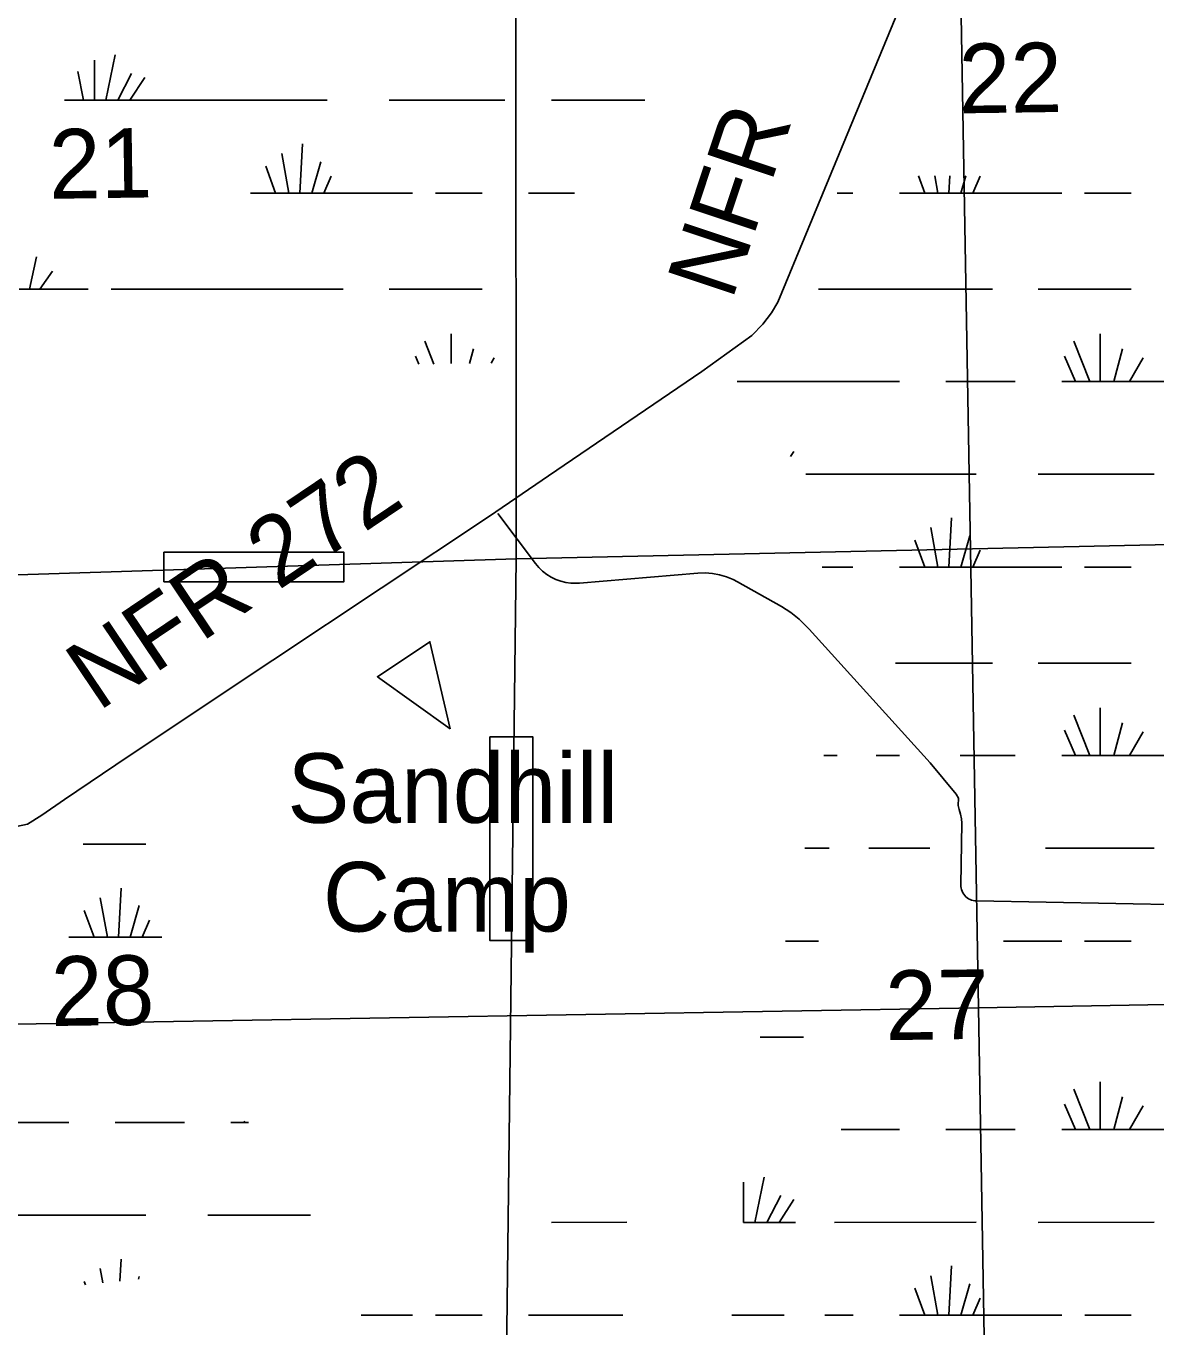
# Model space of a CAD drawing. Extents: x 2480962 to 2688785, y 277103 to 599240.
# Drawn here: x 2593039 to 2600353, y 503601 to 512018 of the extents above; entities that cross this region are included whole.
import ezdxf

# ---------------------------------------------------------------- set-up
doc = ezdxf.new("R2010")
doc.units = 0
for name, color, linetype in [('Culture', 7, 'Continuous'), ('Culture Text', 7, 'Continuous'), ('Divided_Highway', 7, 'Continuous'), ('Level 31', 7, 'Continuous'), ('Local Roads Improved', 7, 'Continuous'), ('Local Roads Related Text', 7, 'Continuous'), ('Section Lines', 7, 'Continuous'), ('Section Numbers', 7, 'Continuous'), ('Swamps', 7, 'Continuous')]:
    doc.layers.add(name, color=color, linetype=linetype)

msp = doc.modelspace()

# ---------------------------------------------------------------- linework, layer by layer
at = {"layer": 'Culture'}
msp.add_lwpolyline([(2595783.824, 507470.595), (2595653.144, 508034.364), (2595313.476, 507807.768)], close=True, dxfattribs=at)
at = {"layer": 'Divided_Highway'}
for p, q in [((2599203.547, 505666.246), (2598405.641, 551119.704)), ((2599203.547, 505666.246), (2638616.007, 506380.428)), ((2559790.472, 504995.814), (2599203.547, 505666.246)), ((2600001.432, 460214.017), (2599203.547, 505666.246))]:
    msp.add_line(p, q, dxfattribs=at)
at = {"layer": 'Level 31'}
for points in [[(2593931.721, 508613.254), (2595096.352, 508613.254), (2595096.352, 508422.247), (2593931.721, 508422.247)], [(2596041.422, 507419.461), (2596318.26, 507419.461), (2596318.26, 506101.514), (2596041.422, 506101.514)]]:
    msp.add_lwpolyline(points, close=True, dxfattribs=at)
at = {"layer": 'Local Roads Improved'}
for p, q in [((2596091.774, 508864.452), (2596336.521, 508540.599)), ((2596620.838, 508413.682), (2597387.882, 508478.212)), ((2597644.595, 508422.283), (2597928.708, 508262.257)), ((2598107.796, 508115.698), (2598891.713, 507251.517)), ((2599095.244, 506861.543), (2599089.239, 506462.848)), ((2599191.08, 506357.552), (2602427.749, 506298.361))]:
    msp.add_line(p, q, dxfattribs=at)
for points in [[(2598851.46, 512521.845), (2598342.013, 511290.42), (2598101.354, 510705.962), (2597904.451, 510230.895), (2597863.82, 510162.135), (2597807.562, 510090.25), (2597735.677, 510015.239), (2597413.756, 509783.957), (2596419.865, 509108.861), (2596038.561, 508846.324), (2594635.237, 507914.942), (2593700.73, 507292.978), (2593288.171, 507014.814), (2593141.275, 506911.674), (2593047.512, 506855.416), (2592934.996, 506830.413)], [(2596336.521, 508540.599), (2596358.255, 508514.771), (2596382.569, 508491.356), (2596409.198, 508470.61), (2596437.849, 508452.763), (2596468.209, 508438.008), (2596499.945, 508426.507), (2596532.71, 508418.387), (2596566.143, 508413.735), (2596599.88, 508412.604), (2596620.838, 508413.682)], [(2597387.882, 508478.212), (2597434.624, 508479.688), (2597481.264, 508476.27), (2597527.291, 508467.996), (2597572.201, 508454.955), (2597615.502, 508437.293), (2597644.595, 508422.283)], [(2597928.708, 508262.257), (2597988.162, 508224.54), (2598043.347, 508180.816), (2598093.66, 508131.562), (2598107.796, 508115.698)], [(2598891.713, 507251.517), (2599058.189, 507047.577), (2599073.886, 507022.259), (2599073.04, 506976.114), (2599079.431, 506948.5), (2599086.536, 506919.57), (2599094.279, 506889.64), (2599095.244, 506861.543)], [(2599089.239, 506462.848), (2599089.644, 506451.996), (2599091.181, 506441.245), (2599093.833, 506430.714), (2599097.572, 506420.518), (2599102.356, 506410.768), (2599108.134, 506401.572), (2599114.84, 506393.031), (2599122.403, 506385.237), (2599130.738, 506378.277), (2599139.756, 506372.225), (2599149.357, 506367.15), (2599159.436, 506363.106), (2599169.882, 506360.138), (2599180.582, 506358.278), (2599191.08, 506357.552)]]:
    msp.add_lwpolyline(points, dxfattribs=at)
at = {"layer": 'Section Lines'}
for p, q in [((2596210.86, 508570.35), (2596208.279, 513773.654)), ((2601566.567, 508688.127), (2596210.861, 508570.336)), ((2596210.86, 508570.35), (2590785.104, 508396.38)), ((2596146.438, 503226.397), (2596210.861, 508570.35))]:
    msp.add_line(p, q, dxfattribs=at)
at = {"layer": 'Swamps'}
for p, q in [((2593565.669, 506124.07), (2593519.414, 506378.45)), ((2593636.669, 506124.021), (2593653.905, 506440.094)), ((2593480.595, 506124.158), (2593415.122, 506296.022)), ((2593713.355, 506124.2), (2593771.587, 506328.019)), ((2593789.95, 506124.123), (2593838.834, 506232.756)), ((2592265.176, 504923.972), (2593315.174, 504923.989)), ((2593615.173, 504923.993), (2594065.173, 504924))]:
    msp.add_line(p, q, dxfattribs=at)
for points in [[(2593481.434, 511797.531), (2593481.437, 511537.751)], [(2593614.933, 511830.939), (2593555.437, 511537.752)], [(2593373.685, 511723.31), (2593410.687, 511537.75)], [(2593722.434, 511712.16), (2593633.436, 511537.753)], [(2593807.935, 511686.192), (2593711.436, 511537.722)], [(2593288.437, 511537.748), (2593410.687, 511537.75)], [(2593410.687, 511537.75), (2593481.437, 511537.751)], [(2593481.437, 511537.751), (2593555.437, 511537.752)], [(2593555.437, 511537.752), (2593633.436, 511537.753)], [(2593633.436, 511537.753), (2593711.436, 511537.722)], [(2593711.436, 511537.722), (2594988.185, 511537.742)], [(2595388.934, 511537.748), (2596138.683, 511537.729)], [(2596439.433, 511537.733), (2597043.981, 511537.742)], [(2594694.939, 511192.583), (2594739.442, 510936.49)], [(2594828.438, 511255.678), (2594809.942, 510936.491)], [(2594590.94, 511110.925), (2594654.192, 510936.489)], [(2594947.439, 511140.618), (2594887.942, 510936.493)], [(2595014.19, 511047.838), (2594965.942, 510936.494)], [(2598814.78, 511049.057), (2598855.436, 510936.492)], [(2598921.125, 511049.058), (2598940.686, 510936.493)], [(2599017.959, 511049.06), (2599011.436, 510936.494)], [(2599121.996, 511049.061), (2599089.186, 510936.495)], [(2599215.435, 511047.842), (2599167.186, 510936.497)], [(2594490.942, 510936.487), (2594654.192, 510936.489)], [(2594654.192, 510936.489), (2594739.442, 510936.49)], [(2594739.442, 510936.49), (2594809.942, 510936.491)], [(2594809.942, 510936.491), (2594887.942, 510936.493)], [(2594887.942, 510936.493), (2594965.942, 510936.494)], [(2594965.942, 510936.494), (2595541.191, 510936.503)], [(2595689.691, 510936.474), (2595990.19, 510936.479)], [(2596290.94, 510936.483), (2596588.495, 510936.488)], [(2598289.207, 510936.483), (2598391.437, 510936.485)], [(2598692.187, 510936.489), (2598855.436, 510936.492)], [(2598855.436, 510936.492), (2598940.686, 510936.493)], [(2598940.686, 510936.493), (2599011.436, 510936.494)], [(2599011.436, 510936.494), (2599089.186, 510936.495)], [(2599089.186, 510936.495), (2599167.186, 510936.497)], [(2599167.186, 510936.497), (2599742.437, 510936.484)], [(2599890.938, 510936.489), (2600191.688, 510936.498)], [(2593106.449, 510524.53), (2593061.951, 510316.686)], [(2593210.45, 510431.751), (2593128.701, 510316.687)], [(2592995.201, 510316.685), (2593061.951, 510316.686)], [(2593061.951, 510316.686), (2593128.701, 510316.687)], [(2593128.701, 510316.687), (2593440.451, 510316.692)], [(2593588.95, 510316.694), (2595091.948, 510316.686)], [(2595388.948, 510316.691), (2595990.197, 510316.669)], [(2598167.329, 510316.695), (2599293.443, 510316.69)], [(2599590.194, 510316.7), (2600191.445, 510316.687)], [(2595789.701, 510027.198), (2595789.703, 509834.199)], [(2599991.198, 510027.213), (2599991.201, 509719.152)], [(2595619.201, 509978.946), (2595678.453, 509830.478)], [(2595934.452, 509930.701), (2595908.703, 509834.201)], [(2599820.448, 509978.958), (2599924.451, 509719.15)], [(2600135.949, 509930.718), (2600080.202, 509719.155)], [(2595559.703, 509882.445), (2595581.953, 509830.477)], [(2596068.202, 509871.328), (2596049.702, 509837.922)], [(2599760.949, 509882.456), (2599831.451, 509719.147)], [(2600269.45, 509871.316), (2600180.452, 509719.158)], [(2597641.702, 509719.134), (2598692.2, 509719.15)], [(2598992.7, 509719.155), (2599441.95, 509719.166)], [(2599742.451, 509719.144), (2599831.451, 509719.147)], [(2599831.451, 509719.147), (2599924.451, 509719.15)], [(2599924.451, 509719.15), (2599991.201, 509719.152)], [(2599991.201, 509719.152), (2600080.202, 509719.155)], [(2600080.202, 509719.155), (2600180.452, 509719.158)], [(2600180.452, 509719.158), (2601542.455, 509719.168)], [(2598009.206, 509266.36), (2597986.956, 509232.954)], [(2598087.208, 509117.893), (2599189.456, 509117.911)], [(2599590.207, 509117.892), (2600339.959, 509117.915)], [(2599029.959, 508835.847), (2599011.213, 508516.66)], [(2598896.21, 508772.751), (2598940.713, 508516.659)], [(2598792.461, 508691.094), (2598855.463, 508516.657)], [(2599148.711, 508720.786), (2599089.213, 508516.661)], [(2599215.462, 508628.007), (2599167.213, 508516.662)], [(2598191.214, 508516.647), (2598391.464, 508516.65)], [(2598692.213, 508516.655), (2598855.463, 508516.657)], [(2598855.463, 508516.657), (2598940.713, 508516.659)], [(2598940.713, 508516.659), (2599011.213, 508516.66)], [(2599011.213, 508516.66), (2599089.213, 508516.661)], [(2599089.213, 508516.661), (2599167.213, 508516.662)], [(2599167.213, 508516.662), (2599742.464, 508516.649)], [(2599890.964, 508516.653), (2600191.465, 508516.662)], [(2598666.22, 507896.845), (2599293.47, 507896.856)], [(2599590.22, 507896.865), (2600191.472, 507896.851)], [(2599820.475, 507559.123), (2599924.228, 507299.314)], [(2599991.225, 507607.378), (2599991.228, 507299.316)], [(2600135.976, 507510.883), (2600080.228, 507299.319)], [(2599760.976, 507462.622), (2599831.478, 507299.312)], [(2600269.477, 507451.48), (2600180.478, 507299.322)], [(2598202.228, 507299.308), (2598287.943, 507299.309)], [(2598541.939, 507299.313), (2598692.227, 507299.316)], [(2599085.476, 507299.322), (2599441.727, 507299.331)], [(2599742.477, 507299.309), (2599831.478, 507299.312)], [(2599831.478, 507299.312), (2599924.228, 507299.314)], [(2599924.228, 507299.314), (2599991.228, 507299.316)], [(2599991.228, 507299.316), (2600080.228, 507299.319)], [(2600080.228, 507299.319), (2600180.478, 507299.322)], [(2600180.478, 507299.322), (2601542.481, 507299.331)], [(2593409.526, 506723.983), (2593815.153, 506723.99)], [(2598079.734, 506698.059), (2598236.356, 506698.061)], [(2598494.322, 506698.065), (2598889.824, 506698.071)], [(2599638.484, 506698.058), (2600339.985, 506698.079)], [(2593315.16, 506123.984), (2593917.327, 506123.993)], [(2597953.491, 506096.809), (2598167.175, 506096.812)], [(2599365.44, 506096.823), (2599742.491, 506096.813)], [(2599890.991, 506096.818), (2600191.492, 506096.826)], [(2597790.249, 505477.028), (2598070.651, 505477.026)], [(2599820.501, 505139.288), (2599924.254, 504879.479)], [(2599991.001, 505187.543), (2599991.004, 504879.481)], [(2599761.002, 505042.787), (2599831.504, 504879.476)], [(2600135.752, 505091.047), (2600080.255, 504879.483)], [(2600269.503, 505031.645), (2600180.505, 504879.486)], [(2594365.172, 504924.005), (2594478.366, 504924.007)], [(2594451.111, 504933.307), (2594455.079, 504924.006)], [(2598315.852, 504879.477), (2598692.004, 504879.482)], [(2598992.753, 504879.487), (2599441.753, 504879.497)], [(2599742.504, 504879.474), (2599831.504, 504879.476)], [(2599831.504, 504879.476), (2599924.254, 504879.479)], [(2599924.254, 504879.479), (2599991.004, 504879.481)], [(2599991.004, 504879.481), (2600080.255, 504879.483)], [(2600080.255, 504879.483), (2600180.505, 504879.486)], [(2600180.505, 504879.486), (2601542.508, 504879.495)], [(2597682.509, 504538.03), (2597682.512, 504278.219)], [(2597816.259, 504571.438), (2597756.762, 504278.22)], [(2597923.76, 504452.659), (2597834.762, 504278.221)], [(2598009.26, 504426.692), (2597912.762, 504278.223)], [(2592603.621, 504323.98), (2593815.18, 504323.999)], [(2594215.179, 504324.005), (2594880.126, 504324.015)], [(2596439.264, 504278.231), (2596928.14, 504278.238)], [(2597682.512, 504278.219), (2597756.762, 504278.22)], [(2597756.762, 504278.22), (2597834.762, 504278.221)], [(2597834.762, 504278.221), (2597912.762, 504278.223)], [(2597912.762, 504278.223), (2598018.397, 504278.224)], [(2598272.394, 504278.228), (2599189.51, 504278.243)], [(2599590.26, 504278.221), (2600340.012, 504278.243)], [(2593646.159, 503897.572), (2593653.932, 504040.103)], [(2593536.282, 503885.841), (2593519.441, 503978.46)], [(2599029.763, 503996.178), (2599011.266, 503676.992)], [(2593423.614, 503873.812), (2593415.149, 503896.031)], [(2593766.586, 503910.429), (2593771.614, 503928.029)], [(2598896.264, 503933.082), (2598940.767, 503676.991)], [(2599148.514, 503881.118), (2599089.266, 503676.993)], [(2598792.265, 503851.425), (2598855.517, 503676.99)], [(2599215.515, 503788.338), (2599167.266, 503676.995)], [(2595207.023, 503676.995), (2595541.022, 503677)], [(2595689.522, 503676.971), (2595990.272, 503676.976)], [(2596290.771, 503676.981), (2596900.644, 503676.99)], [(2597606.566, 503676.993), (2597946.967, 503676.989)], [(2598208.902, 503676.985), (2598391.518, 503676.983)], [(2598692.017, 503676.987), (2598855.517, 503676.99)], [(2598855.517, 503676.99), (2598940.767, 503676.991)], [(2598940.767, 503676.991), (2599011.266, 503676.992)], [(2599011.266, 503676.992), (2599089.266, 503676.993)], [(2599089.266, 503676.993), (2599167.266, 503676.995)], [(2599167.266, 503676.995), (2599742.517, 503676.978)], [(2599891.017, 503676.982), (2600191.518, 503676.991)]]:
    msp.add_lwpolyline(points, dxfattribs=at)

# ---------------------------------------------------------------- texts
at = {"layer": 'Culture Text'}
for s, p in [('Sandhill ', (2594730.497, 506862.893)), ('Camp', (2594960.379, 506159.674))]:
    msp.add_text(s, height=450, rotation=0.0008861, dxfattribs=at).set_placement(p)
at = {"layer": 'Local Roads Related Text'}
for s, rotation, p in [('NFR', 71.57095, (2597607.622, 510235.601)), ('NFR 272', 33.9639639, (2593506.144, 507579.47))]:
    msp.add_text(s, height=450, rotation=rotation, dxfattribs=at).set_placement(p)
at = {"layer": 'Section Numbers'}
for s, rotation, p in [('22', 0.8229194, (2599078.86, 511452.971)), ('21', 0.8220528, (2593189.504, 510900.079)), ('28', 0.8220611, (2593202.656, 505548.031)), ('27', 0.8228389, (2598603.45, 505456.499))]:
    msp.add_text(s, height=450, rotation=rotation, dxfattribs=at).set_placement(p)

doc.saveas('drawing.dxf')
